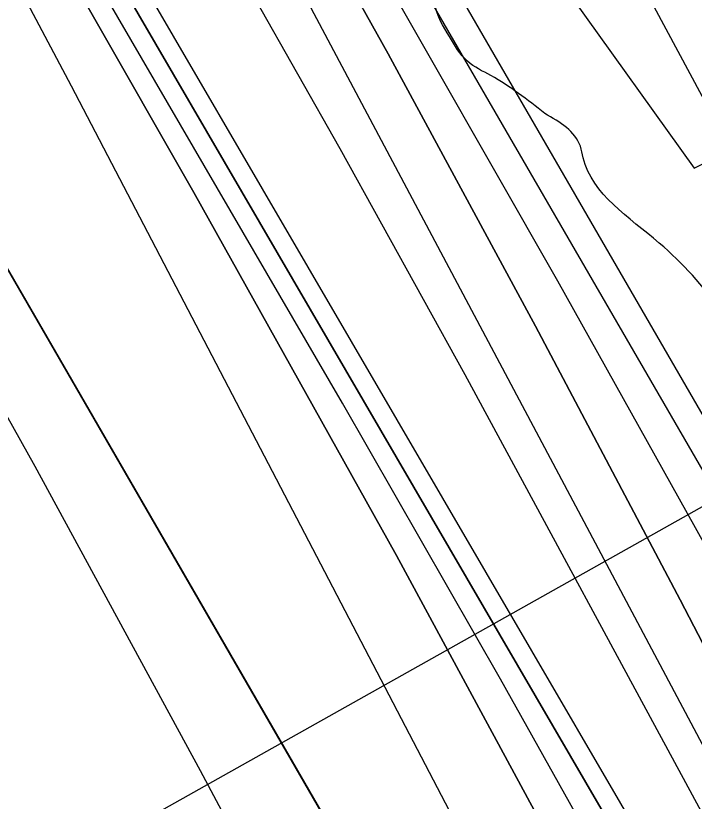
# Model space of a CAD drawing. Extents: x 3279314 to 3317160, y 734079 to 759431.
# Drawn here: x 3310118.1 to 3310378.5, y 748776.5 to 749077.7 of the extents above; entities that cross this region are included whole.
import ezdxf

# ---------------------------------------------------------------- set-up
doc = ezdxf.new("R2010")
doc.units = 0
for name, color, linetype in [('V-RIVR-EDGE', 7, 'Continuous'), ('V-RIVR-RANG', 7, 'Continuous'), ('V-RRAP-RVMT', 7, 'Continuous'), ('V-TOPO-DPTH', 7, 'Continuous'), ('V-TOPO-MAJR', 7, 'Continuous'), ('V-TOPO-MINR', 7, 'Continuous'), ('V-TOPO-WATR', 7, 'Continuous')]:
    doc.layers.add(name, color=color, linetype=linetype)

msp = doc.modelspace()

# ---------------------------------------------------------------- linework, layer by layer
at = {"layer": 'V-RIVR-EDGE'}
for points in [[(3310321.13, 749040.23), (3310300.43, 749054.71), (3310291.48, 749060.21), (3310284.53, 749069.69), (3310279.08, 749082.15), (3310276.14, 749099.09), (3310273.16, 749101.58), (3310272.66, 749103.08), (3310274.17, 749108.55), (3310272.69, 749114.53), (3310270.22, 749124), (3310267.74, 749126.49), (3310257.78, 749125.02), (3310250.81, 749127.03), (3310248.83, 749130.03), (3310246.36, 749138), (3310246.37, 749142.98), (3310240.9, 749146.48), (3310227.47, 749153.98), (3310224.49, 749156.98), (3310223.53, 749170.92), (3310223.05, 749178.39), (3310221.57, 749182.88), (3310210.16, 749201.33), (3310196.27, 749220.28), (3310184.35, 749234.26), (3310180.89, 749244.22), (3310168.48, 749260.69), (3310132.24, 749302.6), (3310100.95, 749338.04), (3310093.01, 749349.51), (3310080.1, 749360.99), (3310068.19, 749377.95), (3310063.22, 749384.44), (3310063.24, 749392.9), (3310059.28, 749401.38), (3310050.84, 749409.37), (3310038.9, 749415.37), (3310032.93, 749417.88), (3310031.94, 749421.36), (3310031.97, 749431.32), (3310027.51, 749441.79), (3310013.62, 749463.24), (3310002.21, 749480.19), (3309996.75, 749484.69), (3309989.8, 749494.17), (3309966.47, 749525.1), (3309915.81, 749577.01), (3309885.51, 749606.96), (3309870.12, 749627.91), (3309858.72, 749646.37), (3309848.3, 749660.83), (3309832.41, 749680.29), (3309811.56, 749707.23), (3309792.19, 749727.7), (3309770.83, 749747.17), (3309749.97, 749767.14), (3309721.15, 749794.1), (3309694.33, 749821.55), (3309675.95, 749841.02), (3309647.16, 749875.94), (3309632.27, 749893.91), (3309623.81, 749897.91), (3309619.35, 749905.89), (3309612.4, 749914.37), (3309608.42, 749917.87), (3309602.95, 749917.88), (3309597.97, 749917.89), (3309593.49, 749919.4), (3309591.01, 749923.39), (3309589.53, 749928.87), (3309582.58, 749936.85), (3309559.72, 749955.33), (3309517.49, 749996.77), (3309500.12, 750016.73), (3309486.72, 750038.67), (3309451.96, 750074.11), (3309414.2, 750111.55), (3309372.47, 750150), (3309355.08, 750165.97), (3309348.13, 750174.95), (3309345.66, 750180.94), (3309337.24, 750197.39), (3309328.3, 750210.36), (3309324.84, 750220.82), (3309324.86, 750227.79), (3309323.88, 750231.78), (3309308.97, 750246.75), (3309301.02, 750253.25), (3309289.58, 750255.27), (3309275.65, 750261.28), (3309266.21, 750269.27), (3309256.29, 750285.23), (3309242.39, 750304.18), (3309232.48, 750324.13), (3309226.56, 750344.06), (3309225.09, 750354.02), (3309225.1, 750360.49), (3309226.61, 750366.47), (3309226.63, 750374.93), (3309224.66, 750381.91), (3309217.72, 750394.37), (3309214.25, 750402.35), (3309208.81, 750416.8), (3309202.88, 750437.23), (3309195.97, 750461.15), (3309191.05, 750483.07), (3309177.66, 750507.51), (3309165.75, 750523.97), (3309142.39, 750541.95), (3309121.53, 750561.92), (3309087.25, 750593.38), (3309058.44, 750623.32), (3309023.66, 750653.78), (3308984.89, 750682.26), (3308965.52, 750701.73), (3308934.71, 750725.21), (3308916.82, 750741.69), (3308889.5, 750766.65), (3308879.07, 750781.12), (3308861.7, 750803.57), (3308838.86, 750831.51), (3308825.46, 750846.48), (3308814.55, 750864.44), (3308799.66, 750884.89), (3308786.77, 750907.83), (3308769.91, 750936.75), (3308755.5, 750949.23), (3308730.15, 750966.23), (3308702.32, 750989.7), (3308667.03, 751014.68), (3308635.22, 751038.16), (3308607.37, 751054.17), (3308596.45, 751066.15), (3308577.55, 751076.15), (3308544.74, 751098.14), (3308515.42, 751122.12), (3308480.63, 751147.1), (3308431.9, 751178.59), (3308381.19, 751210.58), (3308313.08, 751254.57), (3308298.17, 751264.07), (3308277.31, 751288.02), (3308255.95, 751308.99), (3308247.01, 751317.97), (3308234.57, 751321.99), (3308223.13, 751325), (3308216.67, 751329.5), (3308211.21, 751335.99), (3308207.75, 751346.95), (3308191.84, 751357.45), (3308167.47, 751369.96), (3308143.1, 751381.47), (3308114.75, 751393.99), (3308098.83, 751402), (3308065.53, 751427.97), (3308034.73, 751454.44), (3307987.99, 751482.94), (3307953.18, 751501.95), (3307919.38, 751524.44), (3307889.04, 751538.95), (3307842.78, 751558.49), (3307826.37, 751569.48), (3307807.98, 751583.97), (3307787.11, 751600.95), (3307757.78, 751617.95), (3307730.93, 751635.94), (3307709.54, 751642.47), (3307686.18, 751660.95), (3307647.39, 751683.46), (3307590.22, 751719.45), (3307548.46, 751746.94), (3307501.72, 751774.94), (3307418.18, 751822.45), (3307378.91, 751849.94), (3307352.06, 751864.44), (3307323.22, 751882.44), (3307282.93, 751899.97), (3307232.7, 751923.5), (3307180.99, 751954.99), (3307151.19, 751984.94), (3307118.88, 752007.93), (3307079.59, 752027.95), (3307037.81, 752048.46), (3306959.2, 752074.05), (3306908.45, 752091.61), (3306835.32, 752115.69), (3306813.43, 752124.71), (3306798, 752129.23), (3306775.59, 752128.29), (3306737.24, 752125.39), (3306707.36, 752121.48), (3306675.99, 752124.05), (3306640.67, 752138.08), (3306619.79, 752149.59), (3306586.97, 752168.09), (3306556.14, 752186.09), (3306540.22, 752191.11), (3306530.77, 752196.11), (3306523.31, 752198.12), (3306509.86, 752198.66), (3306494.43, 752199.19), (3306481.99, 752202.21), (3306455.62, 752212.73), (3306426.27, 752223.26), (3306394.43, 752235.79), (3306377.52, 752244.3), (3306357.63, 752254.8), (3306340.22, 752261.82), (3306315.84, 752271.84), (3306291.96, 752278.87), (3306250.66, 752292.41), (3306229.29, 752305.91), (3306214.86, 752312.92), (3306196.46, 752320.43), (3306178.54, 752322.47), (3306158.63, 752327.5), (3306122.35, 752354.48), (3306083.1, 752388.93), (3306035.88, 752426.89), (3305994.62, 752454.38), (3305960.83, 752483.35), (3305942.93, 752491.36), (3305925.51, 752496.38), (3305911.08, 752501.39), (3305890.21, 752519.37), (3305880.28, 752528.36), (3305854.92, 752543.36), (3305817.11, 752558.39), (3305791.24, 752567.92), (3305763.88, 752577.45), (3305740.5, 752586.47), (3305713.14, 752599.98), (3305680.82, 752615.99), (3305651.97, 752630.01), (3305614.66, 752644.04), (3305572.38, 752660.58), (3305548.49, 752666.61), (3305515.65, 752676.65), (3305473.87, 752696.18), (3305452.48, 752705.69), (3305406.24, 752733.19), (3305373.44, 752759.66), (3305338.65, 752786.14), (3305328.71, 752794.13), (3305312.3, 752802.64), (3305286.93, 752813.66), (3305252.11, 752826.69), (3305242.16, 752830.2), (3305208.83, 752844.72), (3305177.02, 752867.21), (3305143.72, 752892.19), (3305118.38, 752915.16), (3305099, 752933.13), (3305078.61, 752943.14), (3305068.68, 752953.62), (3305059.76, 752971.57), (3305047.83, 752980.06), (3305022.47, 752992.58), (3305004.56, 752998.1), (3304987.64, 753004.11), (3304962.77, 753016.13), (3304950.35, 753026.12), (3304927, 753047.59), (3304902.65, 753069.06), (3304884.27, 753085.54), (3304875.32, 753093.03), (3304866.37, 753098.53), (3304851.45, 753104.04), (3304833.04, 753108.07), (3304825.58, 753113.07), (3304814.14, 753120.56), (3304795.25, 753131.07), (3304772.88, 753147.56), (3304761.44, 753154.06), (3304763.94, 753158.04), (3304771.92, 753160.01), (3304783.88, 753164.96), (3304789.87, 753171.91), (3304791.88, 753177.39), (3304788.41, 753185.36), (3304783.94, 753189.36), (3304774.98, 753188.88), (3304768, 753187.9), (3304759.52, 753180.45), (3304750.53, 753171.51), (3304743.06, 753171.03), (3304737.09, 753172.04), (3304729.16, 753187.5), (3304721.73, 753203.95), (3304719.77, 753216.4), (3304715.85, 753239.82), (3304713.88, 753252.27), (3304707.95, 753266.73), (3304696.05, 753288.66), (3304696.05, 753291.15), (3304698.05, 753293.14), (3304721.87, 753260.22), (3304725.85, 753259.21), (3304731.83, 753261.69), (3304735.33, 753264.17), (3304733.35, 753270.15), (3304720.92, 753276.65), (3304713.96, 753281.65), (3304711.48, 753286.14), (3304713.98, 753291.11), (3304717.98, 753296.58), (3304717.99, 753300.56), (3304718.5, 753307.03), (3304717.02, 753313.51), (3304711.57, 753324.98), (3304706.64, 753344.91), (3304708.16, 753355.36), (3304713.67, 753366.3), (3304719.16, 753370.27), (3304720.66, 753373.26), (3304721.2, 753393.17), (3304720.24, 753405.62), (3304722.25, 753412.09), (3304722.76, 753416.07), (3304717.78, 753416.58), (3304715.78, 753414.1), (3304705.78, 753396.7), (3304698.79, 753388.75), (3304690.8, 753382.79), (3304689.3, 753379.81), (3304686.29, 753369.36), (3304679.29, 753358.92), (3304660.84, 753349), (3304644.89, 753343.07), (3304640.41, 753343.08), (3304636.93, 753344.58), (3304631.46, 753345.09), (3304617.01, 753341.14), (3304603.55, 753337.19), (3304582.13, 753334.26), (3304568.69, 753336.28), (3304558.23, 753332.33), (3304554.24, 753329.85), (3304552.23, 753325.37), (3304552.22, 753319.89), (3304556.69, 753317.39), (3304565.16, 753317.37), (3304576.61, 753317.34), (3304598.04, 753325.26), (3304606.01, 753325.24), (3304613.48, 753325.22), (3304648.36, 753335.09), (3304667.78, 753333.55), (3304668.76, 753326.58), (3304665.26, 753321.61), (3304643.84, 753318.67), (3304628.9, 753317.21), (3304618.94, 753317.24), (3304605.48, 753310.3), (3304596.99, 753303.35), (3304588.02, 753300.88), (3304567.61, 753299.44), (3304549.68, 753299.98), (3304541.72, 753301.99), (3304535.25, 753305.49), (3304526.8, 753311.99), (3304519.87, 753327.44), (3304518.9, 753335.41), (3304521.39, 753337.4), (3304525.87, 753336.89), (3304526.84, 753326.93), (3304529.33, 753326.92), (3304534.81, 753329.4), (3304537.33, 753338.35), (3304537.34, 753342.34), (3304537.86, 753354.29), (3304541.37, 753363.24), (3304546.86, 753368.71), (3304559.32, 753371.16), (3304574.27, 753376.6), (3304588.22, 753378.06), (3304594.7, 753384.02), (3304597.71, 753389.99), (3304596.72, 753393.48), (3304592.24, 753395.98), (3304585.76, 753391.02), (3304573.81, 753391.05), (3304554.38, 753389.6), (3304538.93, 753384.66), (3304531.44, 753374.72), (3304526.44, 753364.27), (3304528.89, 753350.82), (3304526.89, 753347.34), (3304520.9, 753341.38), (3304515.92, 753340.9), (3304509.95, 753341.41), (3304494.53, 753349.41), (3304491.56, 753355.9), (3304490.57, 753360.38), (3304490.59, 753365.36), (3304496.09, 753376.8), (3304507.09, 753394.7), (3304515.59, 753407.62), (3304516.11, 753419.07), (3304517.12, 753423.55), (3304526.1, 753431), (3304531.1, 753437.46), (3304532.61, 753445.92), (3304524.17, 753453.41), (3304521.69, 753458.9), (3304530.68, 753468.83), (3304541.15, 753474.28), (3304555.1, 753477.24), (3304557.09, 753479.22), (3304557.1, 753482.71), (3304543.16, 753483.24), (3304520.26, 753482.8), (3304499.35, 753484.84), (3304485.9, 753485.38), (3304474.95, 753484.41), (3304448.54, 753476.5), (3304441.56, 753474.53), (3304417.11, 753455.17), (3304393.67, 753438.3), (3304387.18, 753431.34), (3304378.71, 753431.36), (3304357.3, 753430.92), (3304348.83, 753429.94), (3304343.84, 753425.97), (3304328.37, 753410.58), (3304326.37, 753409.58), (3304314.92, 753410.11), (3304308.96, 753414.61), (3304303.5, 753421.09), (3304279.16, 753448.54), (3304275.21, 753458.51), (3304275.22, 753462.99), (3304280.21, 753469.45), (3304287.22, 753484.87), (3304290.73, 753495.82), (3304296.22, 753498.79), (3304306.68, 753501.26), (3304317.16, 753508.2), (3304337.61, 753522.09), (3304349.57, 753526.54), (3304379.96, 753532.94), (3304408.85, 753538.85), (3304418.82, 753542.31), (3304423.32, 753547.77), (3304423.33, 753551.76), (3304423.33, 753553.75), (3304421.84, 753554.75), (3304418.35, 753551.77), (3304410.38, 753551.79), (3304404.9, 753551.3), (3304391.95, 753548.35), (3304380.99, 753545.89), (3304368.53, 753544.42), (3304359.07, 753542.95), (3304347.6, 753538), (3304334.64, 753532.06), (3304327.66, 753526.6), (3304316.68, 753518.16), (3304306.22, 753513.7), (3304279.82, 753511.28), (3304275.34, 753513.78), (3304273.85, 753513.78), (3304261.39, 753511.33), (3304257.92, 753514.82), (3304257.94, 753522.79), (3304258.95, 753529.76), (3304264.43, 753532.23), (3304275.4, 753536.19), (3304283.38, 753540.65), (3304289.88, 753553.08)], [(3311105.06, 747316.34), (3311092.25, 747359.62), (3311087.14, 747390), (3311078.32, 747419.66), (3311073.92, 747436.71), (3311072.49, 747458.94), (3311062.91, 747478.96), (3311054.04, 747488.62), (3311045.18, 747499.75), (3311031.16, 747522.75), (3311021.58, 747541.3), (3311015.68, 747554.64), (3311014.22, 747563.54), (3311012.02, 747573.17), (3310990.61, 747601.38), (3310971.38, 747614.76), (3310953.64, 747629.62), (3310939.61, 747648.92), (3310928.53, 747661.54), (3310922.65, 747678.59), (3310909.39, 747710.48), (3310888.74, 747746.83), (3310855.55, 747807.66), (3310842.29, 747838.81), (3310838.6, 747845.49), (3310835.65, 747849.2), (3310834.18, 747854.39), (3310831.99, 747867.73), (3310829.04, 747873.66), (3310809.84, 747897.41), (3310795.81, 747917.45), (3310785.5, 747938.96), (3310770.76, 747970.11), (3310750.14, 748019.8), (3310730.26, 748070.22), (3310707.43, 748125.1), (3310690.5, 748168.85), (3310666.94, 748229.66), (3310649.99, 748264.52), (3310642.65, 748291.95), (3310628.68, 748334.95), (3310612.51, 748385.37), (3310604.49, 748439.47), (3310596.46, 748487.64), (3310590.68, 748545.44), (3310587.76, 748563.22), (3310574.49, 748591.41), (3310564.93, 748620.32), (3310554.66, 748659.61), (3310548.05, 748681.85), (3310532.56, 748712.27), (3310506.02, 748761.23), (3310487.58, 748794.61), (3310453.66, 748861.37), (3310407.92, 748936.3), (3310365.09, 748990.49), (3310335.9, 749023.16), (3310334.8, 749027.61), (3310321.13, 749040.23)]]:
    msp.add_spline(points, degree=3, dxfattribs=at)
at = {"layer": 'V-RIVR-RANG'}
msp.add_line((3310655.88, 749043.38), (3309888.44, 748612.75), dxfattribs=at)
at = {"layer": 'V-RRAP-RVMT'}
for p, q in [((3310229.23, 749227.41), (3310378.52, 749019.23)), ((3310378.52, 749019.23), (3310383.57, 749021.8))]:
    msp.add_line(p, q, dxfattribs=at)
at = {"layer": 'V-TOPO-DPTH'}
for p, q in [((3309908.2, 749337.8), (3310401.65, 748485.07)), ((3310401.65, 748485.07), (3309908.2, 749337.8))]:
    msp.add_line(p, q, dxfattribs=at)
for points in [[(3311067.61, 747327.5), (3310634.85, 748303.26), (3310634.13, 748304.82), (3310633.39, 748306.38), (3310632.61, 748307.91), (3310631.81, 748309.44), (3310290.54, 748939.92), (3310242.67, 749026.57), (3310193.83, 749112.64), (3310143.51, 749197.86), (3310092.21, 749282.52), (3310027.94, 749386.53), (3310007.71, 749418.54), (3309987.04, 749450.24), (3309965.71, 749481.52), (3309943.94, 749512.5), (3309540.64, 750073.97), (3309478.09, 750159.49), (3309414.58, 750244.29), (3309349.63, 750327.99), (3309283.72, 750410.96), (3309177.61, 750542.23), (3309163.88, 750558.88)], [(3311067.61, 747327.5), (3310634.85, 748303.26), (3310634.13, 748304.82), (3310633.39, 748306.38), (3310632.61, 748307.91), (3310631.81, 748309.44), (3310290.54, 748939.92), (3310242.67, 749026.57), (3310193.83, 749112.64), (3310143.51, 749197.86), (3310092.21, 749282.52), (3310027.94, 749386.53), (3310007.71, 749418.54), (3309987.04, 749450.24), (3309965.71, 749481.52), (3309943.94, 749512.5), (3309540.64, 750073.97), (3309478.09, 750159.49), (3309414.58, 750244.29), (3309349.63, 750327.99), (3309283.72, 750410.96), (3309177.61, 750542.23), (3309163.88, 750558.88)], [(3309124.41, 750550.38), (3309349.45, 750270.22), (3309456.19, 750134.35), (3309560.94, 749996.99), (3309662.69, 749857.4), (3309762.45, 749716.32), (3309935.71, 749465.6), (3309947.15, 749448.64), (3309958.32, 749431.51), (3309969.09, 749414.12), (3309979.6, 749396.57), (3310390.28, 748692.15), (3310427.93, 748626.48), (3310464.96, 748560.46), (3310501.02, 748493.91), (3310536.46, 748427.01), (3310572.61, 748357.55), (3310589.28, 748325.02), (3310605.68, 748292.35), (3310621.65, 748259.48), (3310637.35, 748226.47), (3310660.84, 748176.26), (3310687.82, 748117.92), (3310714.45, 748059.43)], [(3309124.41, 750550.38), (3309349.45, 750270.22), (3309456.19, 750134.35), (3309560.94, 749996.99), (3309662.69, 749857.4), (3309762.45, 749716.32), (3309935.71, 749465.6), (3309947.15, 749448.64), (3309958.32, 749431.51), (3309969.09, 749414.12), (3309979.6, 749396.57), (3310390.28, 748692.15), (3310427.93, 748626.48), (3310464.96, 748560.46), (3310501.02, 748493.91), (3310536.46, 748427.01), (3310572.61, 748357.55), (3310589.28, 748325.02), (3310605.68, 748292.35), (3310621.65, 748259.48), (3310637.35, 748226.47), (3310660.84, 748176.26), (3310687.82, 748117.92), (3310714.45, 748059.43)], [(3309814.72, 749778.64), (3309868.17, 749703.41), (3309920.81, 749627.6), (3310013.77, 749491.41), (3310019.24, 749483.2), (3310024.58, 749474.92), (3310029.75, 749466.53), (3310034.8, 749458.06), (3310144.22, 749269.76), (3310203.15, 749166.68), (3310261.1, 749063.06), (3310317.57, 748958.63), (3310373.06, 748853.66), (3310641.19, 748337.65), (3310646.81, 748326.64), (3310652.34, 748315.59), (3310657.72, 748304.46), (3310663.01, 748293.29), (3310843.32, 747905.39)], [(3310696.96, 748021.21), (3310593.2, 748241.72), (3310584.7, 748259.53), (3310576.05, 748277.27), (3310567.2, 748294.91), (3310558.22, 748312.48), (3310414.56, 748589.46), (3310340.11, 748730.47), (3310264.3, 748870.74), (3310186.44, 749009.88), (3310107.23, 749148.27), (3309959.99, 749401.19), (3309953.24, 749412.48), (3309946.31, 749423.66), (3309939.13, 749434.67), (3309931.78, 749445.57), (3309821.29, 749605.31)], [(3309821.29, 749605.31), (3309931.78, 749445.57), (3309939.13, 749434.67), (3309946.31, 749423.66), (3309953.24, 749412.48), (3309959.99, 749401.19), (3310107.23, 749148.27), (3310186.44, 749009.88), (3310264.3, 748870.74), (3310340.11, 748730.47), (3310414.56, 748589.46), (3310558.22, 748312.48), (3310567.2, 748294.91), (3310576.05, 748277.27), (3310584.7, 748259.53), (3310593.2, 748241.72), (3310696.96, 748021.21)], [(3310824.52, 747676.91), (3310554.36, 748255.01), (3310552.21, 748259.52), (3310550.03, 748264.02), (3310547.78, 748268.49), (3310545.5, 748272.93), (3310139.54, 749050.61), (3310106.8, 749112.29), (3310073.51, 749173.67), (3310039.39, 749234.58), (3310004.71, 749295.18), (3309940.38, 749405.83), (3309937.39, 749410.84), (3309934.31, 749415.81), (3309931.12, 749420.71), (3309927.86, 749425.55), (3309878.75, 749496.54), (3309850.44, 749536.52)], [(3310824.52, 747676.91), (3310554.36, 748255.01), (3310552.21, 748259.52), (3310550.03, 748264.02), (3310547.78, 748268.49), (3310545.5, 748272.93), (3310139.54, 749050.61), (3310106.8, 749112.29), (3310073.51, 749173.67), (3310039.39, 749234.58), (3310004.71, 749295.18), (3309940.38, 749405.83), (3309937.39, 749410.84), (3309934.31, 749415.81), (3309931.12, 749420.71), (3309927.86, 749425.55), (3309878.75, 749496.54), (3309850.44, 749536.52)]]:
    msp.add_lwpolyline(points, dxfattribs=at)
at = {"layer": 'V-TOPO-MAJR'}
for points in [[(3311230.98, 747136.67), (3310767.88, 748221.08), (3310758.92, 748241.82), (3310749.84, 748262.52), (3310740.59, 748283.13), (3310731.23, 748303.7), (3310721.64, 748324.16), (3310711.87, 748344.53), (3310701.82, 748364.76), (3310691.59, 748384.91), (3310690.21, 748387.59), (3310679, 748408.92), (3310667.58, 748430.15), (3310655.85, 748451.2), (3310643.92, 748472.14), (3310078.69, 749447.72), (3310065.27, 749470.33), (3310051.53, 749492.74), (3310037.32, 749514.86), (3310022.79, 749536.78), (3309567.67, 750207.86)], [(3310595.02, 748005.5), (3310498.1, 748200.62), (3310490.23, 748216.34), (3310482.28, 748232.02), (3310474.22, 748247.65), (3310466.09, 748263.24), (3310251.59, 748670.98), (3310189.06, 748788.13), (3310125.59, 748904.76), (3310060.72, 749020.61), (3309994.91, 749135.95), (3309873.67, 749345.49), (3309867.61, 749355.56), (3309861.33, 749365.47), (3309854.71, 749375.17)]]:
    msp.add_lwpolyline(points, dxfattribs=at)
at = {"layer": 'V-TOPO-MINR'}
msp.add_line((3310401.65, 748485.07), (3309908.2, 749337.8), dxfattribs=at)
for points in [[(3310783.77, 748085.28), (3310692.2, 748282.87), (3310682.21, 748304.06), (3310672.03, 748325.16), (3310661.57, 748346.12), (3310650.93, 748367), (3310536.79, 748587.13), (3310468.01, 748717.5), (3310398, 748847.19), (3310326.15, 748975.86), (3310253.06, 749103.86), (3310049.44, 749454.62), (3310041.59, 749467.8), (3310033.56, 749480.86), (3310025.25, 749493.74), (3310016.74, 749506.51), (3309870.8, 749720.54), (3309788.19, 749839.5), (3309704.23, 749957.49), (3309618.26, 750074.03), (3309530.96, 750189.6), (3309211.56, 750604.96)], [(3310822.37, 748050.92), (3310790.37, 748122.17), (3310757.93, 748193.23), (3310721.35, 748272.42), (3310706.67, 748303.64), (3310691.72, 748334.73), (3310676.35, 748365.61), (3310660.7, 748396.36), (3310614.15, 748486.34), (3310574.48, 748561.69), (3310534.09, 748636.63), (3310492.62, 748710.99), (3310450.44, 748784.96), (3310064.07, 749451.17), (3310053.43, 749469.07), (3310042.54, 749486.8), (3310031.27, 749504.3), (3310019.76, 749521.63), (3309758.4, 749905.94), (3309673.37, 750028.62), (3309586.93, 750150.28), (3309498.37, 750270.41), (3309408.39, 750389.5), (3309247.14, 750599.06)], [(3310714.45, 748059.43), (3310687.82, 748117.92), (3310660.84, 748176.26), (3310637.35, 748226.47), (3310621.65, 748259.48), (3310605.68, 748292.35), (3310589.28, 748325.02), (3310572.61, 748357.55), (3310536.46, 748427.01), (3310501.02, 748493.91), (3310464.96, 748560.46), (3310427.93, 748626.48), (3310390.28, 748692.15), (3309979.6, 749396.57), (3309969.09, 749414.12), (3309958.32, 749431.51), (3309947.15, 749448.64), (3309935.71, 749465.6), (3309762.45, 749716.32), (3309662.69, 749857.4), (3309560.94, 749996.99), (3309456.19, 750134.35), (3309349.45, 750270.22), (3309124.41, 750550.38)], [(3311088.65, 747554.04), (3310744.67, 748339.64), (3310740.84, 748348.19), (3310736.89, 748356.69), (3310732.8, 748365.12), (3310728.6, 748373.5), (3310449.55, 748917.56), (3310395.36, 749021.12), (3310340.05, 749124.07), (3310283.06, 749226.09), (3310224.95, 749327.51), (3310116.23, 749513.69), (3310111.58, 749521.51), (3310106.84, 749529.28), (3310101.98, 749536.97), (3310097.03, 749544.62), (3309972.16, 749734.12), (3309903.26, 749835.42), (3309832.44, 749935.3)], [(3311146.6, 747107.44), (3310682.13, 748167.33), (3310672.27, 748189.62), (3310662.31, 748211.86), (3310652.19, 748234.03), (3310641.96, 748256.15), (3310631.51, 748278.16), (3310620.87, 748300.08), (3310609.94, 748321.86), (3310598.82, 748343.54), (3310594.88, 748351.1), (3310581.46, 748376.39), (3310567.81, 748401.55), (3310553.79, 748426.51), (3310539.54, 748451.34), (3309989.41, 749394.26), (3309977.03, 749414.95), (3309964.34, 749435.44), (3309951.18, 749455.64), (3309937.72, 749475.65), (3309655.36, 749885.28)], [(3310843.32, 747905.39), (3310663.01, 748293.29), (3310657.72, 748304.46), (3310652.34, 748315.59), (3310646.81, 748326.64), (3310641.19, 748337.65), (3310373.06, 748853.66), (3310317.57, 748958.63), (3310261.1, 749063.06), (3310203.15, 749166.68), (3310144.22, 749269.76), (3310034.8, 749458.06), (3310029.75, 749466.53), (3310024.58, 749474.92), (3310019.24, 749483.2), (3310013.77, 749491.41), (3309920.81, 749627.6), (3309868.17, 749703.41), (3309814.72, 749778.64)], [(3310957.51, 747613.68), (3310646.2, 748299.19), (3310643.65, 748304.66), (3310641.04, 748310.09), (3310638.32, 748315.48), (3310635.54, 748320.83), (3310173.19, 749190.32), (3310147.87, 749237.29), (3310122.19, 749284.06), (3310095.98, 749330.54), (3310069.41, 749376.82), (3310020.15, 749461.5), (3310017.91, 749465.26), (3310015.61, 749468.99), (3310013.23, 749472.67), (3310010.8, 749476.32), (3309969.49, 749536.85), (3309946.11, 749570.56), (3309922.42, 749604.04), (3309898.25, 749637.18), (3309873.75, 749670.08), (3309806.79, 749758.68)], [(3310722.55, 748004.18), (3310679.17, 748097.96), (3310615.3, 748234.1), (3310603.19, 748259.51), (3310590.87, 748284.81), (3310578.25, 748309.97), (3310565.43, 748335.02), (3310478.85, 748501.65), (3310421.81, 748609.51), (3310363.74, 748716.81), (3310304.12, 748823.25), (3310243.46, 748929.12), (3309969.79, 749398.88), (3309961.16, 749413.3), (3309952.32, 749427.58), (3309943.14, 749441.65), (3309933.74, 749455.58), (3309792.56, 749659.68)], [(3310696.96, 748021.21), (3310593.2, 748241.72), (3310584.7, 748259.53), (3310576.05, 748277.27), (3310567.2, 748294.91), (3310558.22, 748312.48), (3310414.56, 748589.46), (3310340.11, 748730.47), (3310264.3, 748870.74), (3310186.44, 749009.88), (3310107.23, 749148.27), (3309959.99, 749401.19), (3309953.24, 749412.48), (3309946.31, 749423.66), (3309939.13, 749434.67), (3309931.78, 749445.57), (3309821.29, 749605.31)], [(3310824.52, 747676.91), (3310554.36, 748255.01), (3310552.21, 748259.52), (3310550.03, 748264.02), (3310547.78, 748268.49), (3310545.5, 748272.93), (3310139.54, 749050.61), (3310106.8, 749112.29), (3310073.51, 749173.67), (3310039.39, 749234.58), (3310004.71, 749295.18), (3309940.38, 749405.83), (3309937.39, 749410.84), (3309934.31, 749415.81), (3309931.12, 749420.71), (3309927.86, 749425.55), (3309878.75, 749496.54), (3309850.44, 749536.52)]]:
    msp.add_lwpolyline(points, dxfattribs=at)
at = {"layer": 'V-TOPO-WATR'}
msp.add_lwpolyline([(3311067.61, 747327.5), (3310634.85, 748303.26), (3310634.13, 748304.82), (3310633.39, 748306.38), (3310632.61, 748307.91), (3310631.81, 748309.44), (3310290.54, 748939.92), (3310242.67, 749026.57), (3310193.83, 749112.64), (3310143.51, 749197.86), (3310092.21, 749282.52), (3310027.94, 749386.53), (3310007.71, 749418.54), (3309987.04, 749450.24), (3309965.71, 749481.52), (3309943.94, 749512.5), (3309540.64, 750073.97), (3309478.09, 750159.49), (3309414.58, 750244.29), (3309349.63, 750327.99), (3309283.72, 750410.96), (3309177.61, 750542.23), (3309163.88, 750558.88)], dxfattribs=at)

doc.saveas('drawing.dxf')
